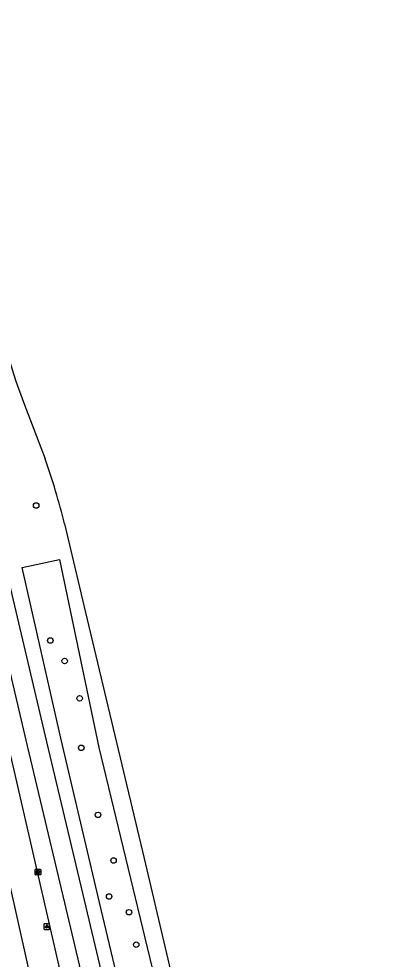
# Model space of a CAD drawing. Extents: x 158461 to 159795, y 387220 to 388672.
# Drawn here: x 159577.2 to 159643.5, y 388488.3 to 388655.6 of the extents above; entities that cross this region are included whole.
import ezdxf

# ---------------------------------------------------------------- set-up
doc = ezdxf.new("R2010")
doc.units = 0
for name, color, linetype in [('IMGEO_Berm_groen', 7, 'Continuous'), ('IMGEO_Boom', 7, 'Continuous'), ('IMGEO_Fietspad_gesloten', 7, 'Continuous'), ('IMGEO_Kolk', 7, 'Continuous'), ('IMGEO_Lichtpunt', 7, 'Continuous'), ('IMGEO_OVBaan_gesloten', 7, 'Continuous'), ('IMGEO_Rijbaan_regionaal_gesloten', 7, 'Continuous')]:
    doc.layers.add(name, color=color, linetype=linetype)

msp = doc.modelspace()

# ---------------------------------------------------------------- linework, layer by layer
at = {"layer": 'IMGEO_Berm_groen'}
for points in [[(159601.74, 388455.79), (159591.61, 388498.38), (159584.71, 388527.61), (159577.8, 388557.98), (159584.47, 388559.42)], [(159584.47, 388559.42), (159591.46, 388526), (159610.47, 388447.43)]]:
    msp.add_lwpolyline(points, dxfattribs=at)
at = {"layer": 'IMGEO_Boom'}
for centre in [(159580.32, 388569.03), (159582.84, 388545.01), (159585.38, 388541.37), (159588.05, 388534.72), (159588.34, 388525.91), (159591.33, 388513.98), (159594.09, 388505.86), (159593.3, 388499.46), (159596.83, 388496.66), (159598.12, 388490.89)]:
    msp.add_circle(centre, 0.489, dxfattribs=at)
at = {"layer": 'IMGEO_Fietspad_gesloten'}
msp.add_lwpolyline([(159629.49, 388266.32), (159629.28, 388267.17), (159627.39, 388273.13), (159625.27, 388281.24), (159623.77, 388287.49), (159623.05, 388290.6), (159609.2, 388351.76), (159600.67, 388389.77), (159592.15, 388427.82), (159583.87, 388464.67), (159575.4, 388502.7), (159566.8, 388540.31), (159557.04, 388583.04), (159552.56, 388601.9), (159542.42, 388642.69)], dxfattribs=at)
at = {"layer": 'IMGEO_Kolk'}
for p, q in [((159580.13, 388503.37), (159580.13, 388504.22)), ((159580.21, 388504.3), (159581.06, 388504.3)), ((159581.06, 388503.3), (159580.21, 388503.3)), ((159580.62, 388504.08), (159580.65, 388504.08)), ((159580.64, 388503.52), (159580.62, 388503.52)), ((159581.13, 388504.22), (159581.13, 388503.37))]:
    msp.add_line(p, q, dxfattribs=at)
for points in [[(159580.13, 388503.37), (159580.13, 388504.22)], [(159580.21, 388504.3), (159581.06, 388504.3)], [(159581.06, 388503.3), (159580.21, 388503.3)], [(159580.45, 388504), (159580.58, 388504), (159580.58, 388503.84), (159580.71, 388504), (159580.87, 388504), (159580.72, 388503.85), (159580.88, 388503.6), (159580.72, 388503.6), (159580.64, 388503.76), (159580.58, 388503.69), (159580.58, 388503.6), (159580.45, 388503.6), (159580.45, 388504)], [(159581.13, 388504.22), (159581.13, 388503.37)]]:
    msp.add_lwpolyline(points, dxfattribs=at)
for centre, start, end in [((159580.21, 388504.22), 91.552, 178.448), ((159580.21, 388504.22), 91.552, 178.448), ((159580.21, 388503.37), 181.552, 268.448), ((159580.21, 388503.37), 181.552, 268.448), ((159581.06, 388504.22), 1.552, 88.448), ((159581.06, 388504.22), 1.552, 88.448), ((159581.06, 388503.37), 271.552, 358.448), ((159581.06, 388503.37), 271.552, 358.448)]:
    msp.add_arc(centre, 0.0765, start, end, dxfattribs=at)
for centre, major_axis, ratio, start_param, end_param in [((159580.62, 388503.8), (-0.387, 0.002), 0.722429, 4.712389, 7.853982), ((159580.64, 388503.8), (-0.39, 0.002), 0.717154, 1.570796, 4.712389)]:
    msp.add_ellipse(centre, major_axis=major_axis, ratio=ratio, start_param=start_param, end_param=end_param, dxfattribs=at)
at = {"layer": 'IMGEO_Lichtpunt'}
for p, q in [((159581.7, 388494.51), (159581.7, 388493.7)), ((159581.7, 388494.51), (159581.7, 388493.7)), ((159582.61, 388494.6), (159581.8, 388494.6)), ((159582.61, 388494.6), (159581.8, 388494.6)), ((159581.8, 388493.61), (159582.61, 388493.61)), ((159581.8, 388493.61), (159582.61, 388493.61)), ((159582.7, 388493.7), (159582.7, 388494.51)), ((159582.7, 388493.7), (159582.7, 388494.51))]:
    msp.add_line(p, q, dxfattribs=at)
for points in [[(159582.08, 388494.17), (159582.12, 388494.14), (159581.93, 388493.88), (159581.89, 388493.91), (159582.08, 388494.17)], [(159582.18, 388494.12), (159582.23, 388494.12), (159582.23, 388493.8), (159582.18, 388493.8), (159582.18, 388494.12)], [(159582.29, 388494.14), (159582.33, 388494.17), (159582.51, 388493.91), (159582.48, 388493.88), (159582.29, 388494.14)]]:
    msp.add_lwpolyline(points, dxfattribs=at)
msp.add_circle((159582.2, 388494.31), 0.0994, dxfattribs=at)
for centre, start, end in [((159581.8, 388494.51), 90, 180), ((159581.8, 388494.51), 90, 180), ((159581.8, 388493.7), 180, 270), ((159581.8, 388493.7), 180, 270), ((159582.61, 388494.51), 0, 90), ((159582.61, 388494.51), 0, 90), ((159582.61, 388493.7), 270, 0), ((159582.61, 388493.7), 270, 360)]:
    msp.add_arc(centre, 0.0946, start, end, dxfattribs=at)
at = {"layer": 'IMGEO_OVBaan_gesloten'}
for points in [[(159560.67, 388655.64), (159566.61, 388630.59), (159569.99, 388616.43), (159571.52, 388610), (159573.04, 388603.79), (159575.33, 388595.47), (159576.71, 388591.15), (159578.05, 388587.45), (159581.92, 388577.34)], [(159626.84, 388339.05), (159625.12, 388346), (159622.3, 388357.97), (159614.82, 388389.59), (159607.45, 388420.74), (159598.19, 388459.79), (159588.92, 388498.8), (159582.24, 388526.99), (159574.86, 388558.26), (159568.1, 388586.87)], [(159564.53, 388586.44), (159571.49, 388556.91), (159578.72, 388526.27), (159585.34, 388498.36), (159594.57, 388459.49), (159603.92, 388420.04), (159611.35, 388388.59), (159618.76, 388357.44), (159621.35, 388346.3), (159623.9, 388336.21), (159624.82, 388332.73)], [(159585.36, 388565.8), (159589.12, 388550.01), (159599.52, 388506.19), (159607.03, 388474.4), (159613.36, 388447.66), (159620.78, 388416.39), (159629.87, 388377.89), (159638.78, 388340.26), (159642.94, 388322.7), (159643.5, 388320.19)]]:
    msp.add_lwpolyline(points, dxfattribs=at)
msp.add_arc((159463.71, 388535.81), 125.29, 13.8491, 19.358, dxfattribs=at)
at = {"layer": 'IMGEO_Rijbaan_regionaal_gesloten'}
msp.add_lwpolyline([(159546.4, 388648), (159547.66, 388643.03), (159548.4, 388639.92), (159557.09, 388603.3), (159557.6, 388601.14), (159561.82, 388583.23), (159567.21, 388560.45), (159571.68, 388541.56), (159576.15, 388522.68), (159584.81, 388485), (159593.54, 388448.05), (159598.02, 388429.11), (159602.45, 388410.17), (159616.35, 388351.68), (159618.19, 388343.66)], dxfattribs=at)

doc.saveas('drawing.dxf')
